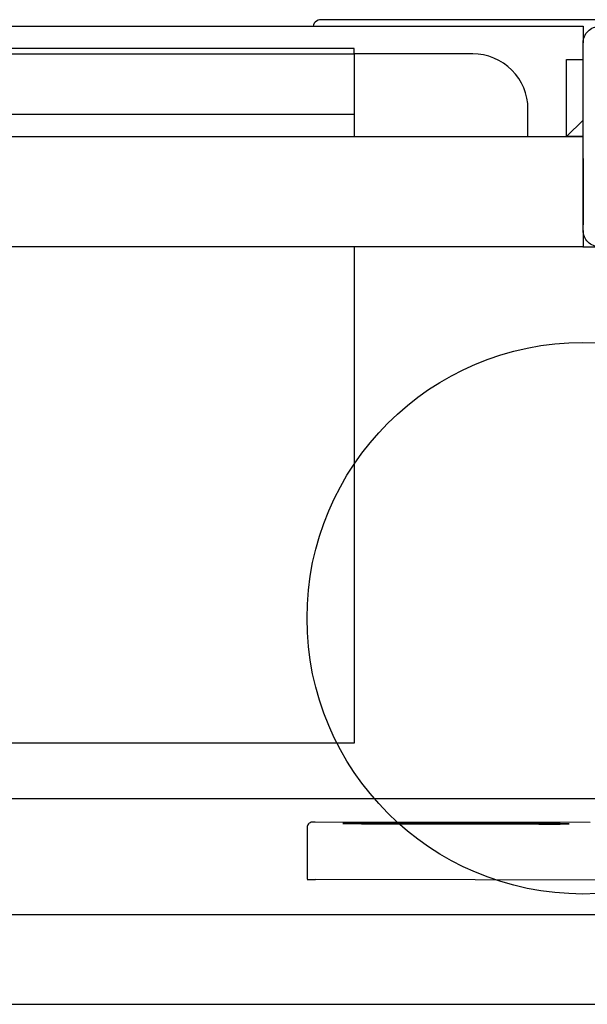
# Model space of a CAD drawing. Header units: millimetres. Extents: x 28600 to 181045, y -399112 to -163690.
# Tile 377 of 482: x 73481 to 73492, y -194640 to -194622. Entities that reach past the tile are written whole.
import ezdxf

# ---------------------------------------------------------------- set-up
doc = ezdxf.new("R2010")
doc.units = ezdxf.units.MM
doc.layers.get('0').update_dxf_attribs({"color": 8})
doc.layers.add('!! 0_ Istn-sciany', color=8, linetype='Continuous')
doc.layers.add('!! 0_Istn-armatura', color=8, linetype='Continuous')
doc.layers.add('!!_@ wypos sanit nd', color=8, linetype='Continuous', plot=False)

# ---------------------------------------------------------------- blocks, each defined once
blk = doc.blocks.new('A$Cff2eaf8b')
for points in [[(-0.18941, 0.08863), (-0.04454, 0.08863), (-0.04035, 0.08853), (-0.03617, 0.08824), (-0.032, 0.08775), (-0.02786, 0.08707), (-0.02376, 0.08619), (-0.0197, 0.08513), (-0.0157, 0.08388), (-0.01176, 0.08244), (-0.00789, 0.08082), (-0.0041, 0.07902), (-0.0004, 0.07705), (0.0032, 0.0749), (0.0067, 0.0726), (0.01009, 0.07012), (0.01337, 0.0675)], [(-0.19839, 0.08237), (-0.11148, 0.08219)], [(-0.16124, 0.07188), (-0.11145, 0.07178), (-0.11127, 0.07178), (-0.11111, 0.07178), (-0.111, 0.07178), (-0.11083, 0.07179), (-0.11065, 0.07183), (-0.11049, 0.0719), (-0.11033, 0.072), (-0.1102, 0.07212), (-0.11009, 0.07227), (-0.11001, 0.07243), (-0.10996, 0.07261), (-0.10995, 0.07279), (-0.10997, 0.08178), (-0.10998, 0.08217)], [(-0.12195, 0.07209), (-0.15195, 0.07215)], [(-0.15195, 0.07205), (-0.12195, 0.07199)], [(0.16493, 0.0675), (-0.16477, 0.0675)], [(-0.11847, -0.0325), (-0.11847, 0.0575), (0.11153, 0.0575), (0.11153, -0.0325)], [(-0.16, -0.0355), (-0.16, -0.0325), (0.16, -0.0325), (0.16, -0.0355)], [(-0.16, -0.0485), (-0.16, -0.0365)], [(0.16, -0.0555), (0.157, -0.0525), (0.16, -0.0525), (-0.16, -0.0525), (-0.157, -0.0525), (-0.16, -0.0555)], [(-0.157, -0.0525), (-0.157, -0.0665), (-0.16, -0.0665)], [(0.10602, -0.0525), (0.10602, -0.05658), (-0.11847, -0.05658)], [(-0.03305, -0.0725), (-0.16, -0.0725), (-0.16, -0.0695)]]:
    blk.add_lwpolyline(points)
for points in [[(-0.15993, -0.0325), (-0.17249, -0.0325, 0.405519), (-0.172, -0.032), (-0.172, -0.0313, 0.414214), (-0.1725, -0.0308), (-0.1875, -0.0308, 0.414214), (-0.188, -0.0313), (-0.188, -0.032, 0.405519), (-0.18751, -0.0325), (-0.19, -0.0325, -0.414214), (-0.2, -0.0225), (-0.2, 0.0575, -0.266001), (-0.19506, 0.06612)], [(-0.15, -0.0525), (-0.15, -0.0575, 0.414214), (-0.14, -0.0675), (-0.11847, -0.0675), (-0.11847, -0.0525)], [(-0.1633, -0.0727, 0.412536), (-0.1623, -0.0737), (-0.11251, -0.0737), (-0.11222, -0.07367), (-0.11194, -0.07358), (-0.11168, -0.07345), (-0.11145, -0.07326), (-0.11126, -0.07304), (-0.11112, -0.07278), (-0.11104, -0.0725)]]:
    blk.add_lwpolyline(points, format="xyb")
blk.add_lwpolyline([(-0.2, -0.0695), (-0.2, -0.0355, -0.414214), (-0.197, -0.0325), (-0.163, -0.0325, -0.414214), (-0.16, -0.0355), (-0.16, -0.0695, -0.414214), (-0.163, -0.0725), (-0.197, -0.0725, -0.414214)], format="xyb", close=True)
blk.add_lwpolyline([(-0.11847, -0.0685), (0.11153, -0.0685), (0.11153, -0.0675), (-0.11847, -0.0675)], close=True)
for centre, major_axis, start_param, end_param in [((-0.11148, 0.08218), (-0.0015, 0), 3.141878, 4.712682), ((-0.15195, 0.0721), (0.0055, -0.00001), 1.571085, 4.712678), ((-0.12195, 0.07204), (0.0055, -0.00001), 4.712678, 7.854271)]:
    blk.add_ellipse(centre, major_axis=major_axis, ratio=0.008726, start_param=start_param, end_param=end_param)

msp = doc.modelspace()

# ---------------------------------------------------------------- linework, layer by layer
at = {"layer": '!! 0_ Istn-sciany'}
msp.add_lwpolyline([(73219.42327, -194639.5883), (73521.42327, -194639.5883)], dxfattribs=at)
at = {"layer": '!! 0_Istn-armatura'}
msp.add_circle((73491.42327, -194632.5883), 5, dxfattribs=at)

# ---------------------------------------------------------------- block references
at = {"layer": '!!_@ wypos sanit nd', "xscale": 100, "yscale": 100, "zscale": 100, "rotation": 180}
msp.add_blockref('A$Cff2eaf8b', (73475.42822, -194629.1053), dxfattribs=at)

doc.saveas('drawing.dxf')
